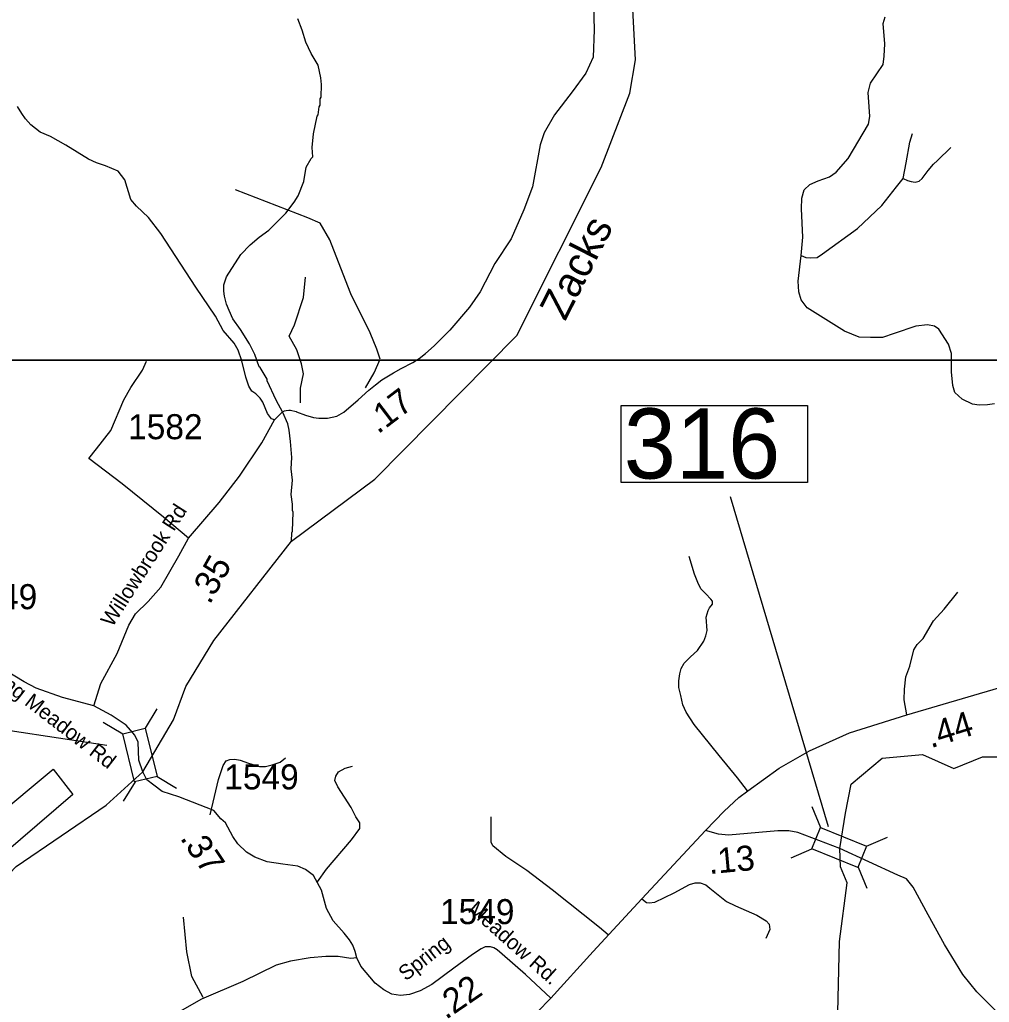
# Model space of a CAD drawing. Extents: x 1159738 to 1321356, y 736314 to 882035.
# Drawn here: x 1263584 to 1268424, y 807798 to 812705 of the extents above; entities that cross this region are included whole.
import ezdxf

# ---------------------------------------------------------------- set-up
doc = ezdxf.new("R2010")
doc.units = 0
for name, color, linetype in [('Exist Aviation Commercial or Municipal Perimeter Paved', 7, 'Continuous'), ('Exist Hydrographic Creek Single Shore', 7, 'Continuous'), ('Exist Hydrographic Creek Single Shore Label', 7, 'Continuous'), ('Exist Hydrographic Misc Water Feature', 7, 'Continuous'), ('Exist Road Non-System Type 51', 7, 'Continuous'), ('Exist Road Primary NC Attributed', 7, 'Continuous'), ('Exist Road Primary NC Mileage Hundredths English Label', 7, 'Continuous'), ('Exist Road Secondary Mileage Hundredths English Label', 7, 'Continuous'), ('Exist Road Secondary Structure Standard Bridge CELL', 7, 'Continuous'), ('Exist Road Secondary Structure Standard Bridge Number Label', 7, 'Continuous'), ('Exist Road Secondary Type 51 Attributed', 7, 'Continuous'), ('Exist Road Secondary Type 51 Label', 7, 'Continuous'), ('Exist Road Secondary Type 51 Number Label', 7, 'Continuous'), ('Map Preparation Inset Cut Line', 7, 'Continuous')]:
    doc.layers.add(name, color=color, linetype=linetype)

msp = doc.modelspace()

# ---------------------------------------------------------------- linework, layer by layer
at = {"layer": 'Exist Aviation Commercial or Municipal Perimeter Paved'}
msp.add_lwpolyline([(1261757.7, 807038.9), (1261580.4, 807153.6), (1263750.8, 808963.1), (1263849.7, 808836.6), (1261757.7, 807038.9)], dxfattribs=at)
at = {"layer": 'Exist Hydrographic Creek Single Shore'}
for points in [[(1264198.7, 808949.5), (1264351.9, 809209), (1264413.9, 809375.1), (1264552.8, 809605.4), (1264940.7, 810101.5), (1265356.8, 810410), (1266065.8, 811127.7), (1266486.9, 811966.2), (1266629.8, 812337.6), (1266658.8, 812504.4), (1266641.8, 812823.1), (1266653.3, 813006.6), (1266769, 813451.5), (1266957.4, 813551.5), (1267252.8, 813598.7), (1267499.8, 813800.6), (1267585.8, 813923.6), (1267728.8, 814311.3), (1268120.8, 814677.7), (1268970.8, 815333.6), (1269332.8, 815467.5), (1269734.8, 815841.2)], [(1267678, 808567.2), (1267707.1, 808742.2), (1267734, 808888.1), (1267889.6, 809017.7), (1268090.9, 809035.5), (1268246.9, 808966.6), (1268389.8, 809024.5), (1268519.1, 809024.5)], [(1260053.9, 805379), (1260637.9, 806046.8), (1260783.9, 806185), (1261046.8, 806370.1), (1261379.8, 806704.8), (1261803.9, 806978.7), (1262152.9, 807276.9), (1262363.9, 807397.4), (1262506.8, 807443.8), (1262754.8, 807704.8), (1263215.9, 808112.4), (1263566.8, 808476.3), (1264015.9, 808782.4), (1264198.7, 808949.5)], [(1266892.9, 806403.9), (1267418.9, 806432.7), (1267519.9, 806496.3), (1267619.9, 806802.9), (1267650.9, 807041.9), (1267676.9, 808101.6), (1267715.3, 808394.4), (1267681.5, 808475), (1267678, 808567.2)]]:
    msp.add_lwpolyline(points, dxfattribs=at)
at = {"layer": 'Exist Hydrographic Misc Water Feature'}
msp.add_lwpolyline([(1264940.7, 810101.5), (1264941.9, 810142.4), (1264946.1, 810150.3), (1264949.1, 810246.2), (1264945.3, 810254.3), (1264946.3, 810286.3), (1264939.7, 810334.5), (1264945.9, 810406.3), (1264939.6, 810462.5), (1264941.9, 810518.7), (1264935.9, 810598.7), (1264929.5, 810654.9), (1264922.5, 810687.1), (1264898.2, 810743.8), (1264864.1, 810805), (1264819, 810902.4), (1264819.3, 810910.3), (1264784.8, 810968.2), (1264779.1, 810971.6), (1264756.9, 811032.3), (1264731.4, 811086.2), (1264686.7, 811158.6), (1264648.4, 811211.8), (1264629.6, 811252.4), (1264616.6, 811284.8), (1264605.8, 811325.1), (1264602.5, 811349.2), (1264603.5, 811381.2), (1264616.7, 811420.8), (1264687.8, 811532.1), (1264733.7, 811581.1), (1264778.9, 811619.7), (1264827.9, 811654.2), (1264912.6, 811739.6), (1264954.3, 811794.3), (1264973.3, 811825.7), (1265001.4, 811896.8), (1265013.6, 811968.4), (1265039.5, 812011.9), (1265047.2, 812019.4), (1265043.8, 812066.7), (1265050.7, 812135.3), (1265069.3, 812222.7), (1265073.6, 812230.6), (1265078.9, 812270.4), (1265083.1, 812278.3), (1265084, 812310.3), (1265088.3, 812318.1), (1265090.3, 812382.1), (1265087.2, 812414.2), (1265073.1, 812478.6), (1265038.9, 812535.7), (1265012.6, 812592.5), (1264994.5, 812653.1), (1264972.1, 812709.8)], dxfattribs=at)
at = {"layer": 'Exist Road Non-System Type 51'}
for points in [[(1266799.9, 813589.7), (1266741.4, 813513.3), (1266670.1, 813424.2), (1266642.1, 813370.8), (1266601.4, 813233.3), (1266570.9, 813100.9), (1266494.6, 812935.4), (1266456.4, 812851.4), (1266449, 812779.4), (1266451.5, 812654.7), (1266446.4, 812517.2), (1266410.8, 812438.3), (1266342.1, 812344.1), (1266253, 812229.5), (1266202.2, 812140.4), (1266181.8, 812079.3), (1266143.6, 811870.5), (1266100.4, 811755.9), (1266037.3, 811610.3), (1265955.9, 811488.1), (1265882.1, 811345.5), (1265828.6, 811269.1), (1265730.9, 811155.1)], [(1267485, 811526.7), (1267493.8, 811618.8), (1267487.1, 811760.8), (1267488.8, 811813.2), (1267500.6, 811855.5), (1267527.6, 811882.5), (1267569.8, 811901.1), (1267627.3, 811919.7), (1267659.3, 811943.4), (1267720.1, 812012.6), (1267821.1, 812182.6), (1267827.8, 812221.5), (1267824.5, 812270.5), (1267819.4, 812341.5), (1267831.2, 812388.8), (1267893.7, 812481.7), (1267898.8, 812522.3), (1267902.2, 812584.8), (1267893.7, 812685.3), (1267903.8, 812719.1)], [(1264856, 810707), (1264840.6, 810712), (1264820.1, 810738.5), (1264797.1, 810795.3), (1264783.8, 810814.7), (1264762.1, 810836.4), (1264742.8, 810849.7), (1264728.3, 810875.1), (1264712.6, 810919.8), (1264693.3, 811000.8), (1264675.2, 811055.2), (1264654.6, 811089), (1264599.1, 811153), (1264560.4, 811224.3), (1264463.8, 811369.4), (1264287.8, 811637.9), (1264226.2, 811716.5), (1264167, 811774.5), (1264139.2, 811807.1), (1264107.8, 811905), (1264075.5, 811947.8), (1264011.5, 811975.6), (1263966.8, 811990.1), (1263927, 812008.3), (1263813.4, 812078.4), (1263737.4, 812121.9), (1263686.6, 812143.6), (1263640.1, 812179.1), (1263612.3, 812209.3), (1263594.2, 812237.1), (1263572.5, 812272.1)], [(1267485, 811526.7), (1267507.8, 811517.7), (1267533.4, 811515.8), (1267565.7, 811516.7), (1267592.3, 811535.7), (1267767, 811662.1), (1267887.6, 811777.1), (1267960.7, 811870.2), (1267993.8, 811912.6), (1268009, 811990.5), (1268028, 812093.1), (1268040.2, 812136.5)], [(1267993.8, 811912.6), (1268016.7, 811901.2), (1268033.6, 811896.4), (1268054.1, 811894), (1268074.7, 811898.8), (1268089.1, 811912.1), (1268119.3, 811952), (1268145.9, 811983.4), (1268165.2, 812001.5), (1268231.6, 812066.8)], [(1265310.1, 810867), (1265353.4, 810940.9), (1265383.9, 811009.6), (1265366.1, 811060.5), (1265333, 811142), (1265236.4, 811335.5), (1265175.3, 811493.4), (1265132, 811605.4), (1265083.7, 811689.4), (1265022.6, 811714.9), (1264661.4, 811854.9)], [(1268450, 810787.1), (1268414.6, 810782), (1268374, 810780.3), (1268340.3, 810785.4), (1268289.6, 810810.8), (1268252.4, 810842.9), (1268242.3, 810878.4), (1268235.5, 810946), (1268235.5, 811038.9), (1268220.3, 811084.6), (1268173.1, 811158.9), (1268150.5, 811175.1), (1268115, 811181.9), (1268057.6, 811175.1), (1267949.5, 811137.9), (1267890.4, 811117.7), (1267831.3, 811117.7), (1267773.8, 811119.3), (1267701.2, 811149.8), (1267515.4, 811266.4), (1267485, 811305.3), (1267473.2, 811345.8), (1267469.8, 811399.9), (1267485, 811526.7)], [(1264985.8, 810791), (1264985.8, 810864.9), (1265001.1, 810936.1), (1264990.9, 810987.1), (1264968, 811055.8), (1264929.8, 811124.5), (1264955.3, 811180.6), (1265001.1, 811318), (1265011.2, 811419.9)], [(1264426.3, 810115.2), (1264301.2, 810221.3), (1264095.1, 810386.8), (1263929.7, 810514.1), (1263967.9, 810562.4), (1264039.1, 810654.1), (1264102.8, 810806.8), (1264138.4, 810868), (1264196.9, 810954.5), (1264217.2, 811000.3)], [(1267217.5, 808854.2), (1267167.1, 808918.5), (1267075.3, 809030.2), (1266950.8, 809185.4), (1266911.3, 809247.6), (1266894.5, 809283.2), (1266884.6, 809329.7), (1266874.9, 809370.6), (1266874.9, 809404.2), (1266879.9, 809437.8), (1266885.8, 809465.5), (1266901.6, 809491.2), (1266932.2, 809523.8), (1266967.8, 809555.4), (1266998.4, 809601.9), (1267008.3, 809628.6), (1267015.2, 809655.3), (1267011.3, 809721.5), (1267020.1, 809754.5), (1267028, 809768.3), (1267042.9, 809787.1), (1267042.9, 809800.9), (1267034, 809810.8), (1267008.3, 809837.5), (1266983.6, 809862.2), (1266969.8, 809893.8), (1266953, 809936.4), (1266926.3, 810024.3)], [(1268012.1, 809233.8), (1267998.7, 809308), (1268000.6, 809362.7), (1268007.8, 809422.9), (1268027.9, 809477.6), (1268047.9, 809557.9), (1268064.4, 809585.2), (1268093.5, 809614.4), (1268146.4, 809703.8), (1268199.2, 809762.2), (1268266.7, 809846.1)], [(1264534.9, 808735.3), (1264548.8, 808797.9), (1264576.6, 808910.6), (1264598.9, 808980.1), (1264614.2, 809003.7), (1264632.2, 809010.7), (1264657.2, 809012.1), (1264683.7, 809007.9), (1264726.7, 808992.6), (1264781, 808975.9), (1264810.1, 808975.9), (1264844.9, 808984.3), (1264883.8, 808996.8), (1264910.2, 809019)], [(1265071.1, 808400.3), (1265115.6, 808462.9), (1265240.7, 808609), (1265281, 808666), (1265281, 808693.8), (1265261.5, 808724.4), (1265237.9, 808770.3), (1265172.6, 808874.7), (1265157.3, 808905.3), (1265161.5, 808927.5), (1265175.4, 808948.4), (1265208.7, 808967.9), (1265244.9, 808977.6)], [(1266522.1, 808136.1), (1266478.6, 808171.6), (1266241.5, 808359.2), (1266116, 808457.1), (1266010.3, 808527.2), (1265946.1, 808579.6), (1265938.2, 808598.4), (1265938.2, 808635), (1265937.2, 808723.9)], [(1266688.8, 808315.7), (1266712.9, 808297.2), (1266726.7, 808294.3), (1266754.1, 808298.2), (1266851.3, 808345.3), (1266927.9, 808386.6), (1266956.4, 808394.5), (1266980, 808394.5), (1267009.4, 808384.6), (1267029.1, 808367.9), (1267112.5, 808301.1), (1267156.7, 808280.5), (1267263.7, 808233.3), (1267310.8, 808205.8), (1267324.6, 808189.1), (1267328.5, 808161.6), (1267307.9, 808116.4)], [(1264499.4, 807821.9), (1264443.5, 807927.1), (1264418.3, 808050.5), (1264400.7, 808224.2)]]:
    msp.add_lwpolyline(points, dxfattribs=at)
at = {"layer": 'Exist Road Primary NC Attributed'}
for points in [[(1267007.9, 808655.9), (1267101, 808752.6), (1267174.1, 808820.3), (1267218.6, 808853.8), (1267374.6, 808968.3), (1267526.1, 809054.8), (1267726.6, 809143.8), (1268012.1, 809233.8), (1268902.4, 809494.9), (1269103.4, 809552.2)], [(1266234.5, 807819.2), (1266447.1, 808052), (1266525.7, 808137.8), (1266688.8, 808315.7), (1267007.9, 808655.9)], [(1265695.3, 807106), (1265781.1, 807239.2), (1265957.3, 807499.9), (1266019.8, 807580.8), (1266167.7, 807749.7), (1266234.5, 807819.2)]]:
    msp.add_lwpolyline(points, dxfattribs=at)
at = {"layer": 'Exist Road Secondary Structure Standard Bridge CELL'}
for p, q in [((1264268.8, 809264), (1264210.3, 809167)), ((1264001, 809197.6), (1264097.9, 809139.2)), ((1264269.4, 808926.3), (1264366.3, 808867.9)), ((1264159.5, 808899.1), (1264101.1, 808802.2)), ((1267537.8, 808775.8), (1267582, 808671.6)), ((1267811.6, 808578.2), (1267915.8, 808622.4)), ((1267434.5, 808520), (1267538.6, 808564.2)), ((1267769.2, 808473.3), (1267813.5, 808369.1))]:
    msp.add_line(p, q, dxfattribs=at)
for points in [[(1264210.3, 809167), (1264269.9, 808926.4), (1264157.5, 808898.6), (1264097.9, 809139.2)], [(1267582, 808671.6), (1267811.9, 808578.7), (1267768.5, 808471.3), (1267538.6, 808564.2)]]:
    msp.add_lwpolyline(points, close=True, dxfattribs=at)
at = {"layer": 'Exist Road Secondary Structure Standard Bridge Number Label'}
msp.add_line((1267621.1, 808674.1), (1267133, 810321.6), dxfattribs=at)
msp.add_lwpolyline([(1266587.1, 810778.1), (1267516.1, 810778.1), (1267516.1, 810394), (1266587.1, 810394)], close=True, dxfattribs=at)
msp.add_lwpolyline([(1264019, 809080.1), (1262810.4, 809264.5), (1261540.3, 810186.4)], dxfattribs=at)
at = {"layer": 'Exist Road Secondary Type 51 Attributed'}
for points in [[(1264966.2, 810747), (1265010.7, 810729.8), (1265050.2, 810718.6), (1265077.5, 810715.2), (1265120.4, 810714.7), (1265167.7, 810725.5), (1265202.6, 810744.9), (1265273.8, 810806.4), (1265327.4, 810855.7), (1265359.5, 810882.4), (1265391.7, 810906.8), (1265449.2, 810942.4), (1265488.6, 810963.2), (1265547.1, 810994), (1265577.8, 811012.5), (1265609.9, 811038), (1265652.8, 811076.1), (1265730.9, 811155.1)], [(1263953.7, 809278.1), (1263988.7, 809389.6), (1264070.1, 809539.8), (1264128.6, 809682.4), (1264161.7, 809738.4), (1264225.3, 809799.5), (1264288.9, 809870.8), (1264377.9, 810028.6), (1264426.3, 810115.2), (1264578.9, 810293.4), (1264680.7, 810425.8), (1264792.7, 810591.3), (1264856, 810707), (1264894.1, 810745.5), (1264905.1, 810751.3), (1264913.3, 810753.8), (1264926.5, 810755.2), (1264935.6, 810754.7), (1264963.8, 810747.9), (1264966.2, 810747)], [(1263953.7, 809278.1), (1263798, 809320.5), (1263666.5, 809366.3), (1263605.7, 809398.6), (1263473.2, 809478.5), (1263429.5, 809510.4), (1263377.4, 809559.6), (1263261.3, 809681.3), (1263225.4, 809749.5), (1263184.9, 809906.2)], [(1264198.7, 808949.5), (1264178.4, 809007.9), (1264174.6, 809098.1), (1264159.3, 809132.5), (1264114.9, 809182), (1264041.2, 809231.6), (1263953.7, 809278.1)], [(1265266.3, 808020.3), (1265258.5, 808051.4), (1265246.5, 808083.6), (1265229.9, 808110.3), (1265203.2, 808143.5), (1265149.1, 808205), (1265115, 808266.7), (1265090.4, 808358.2), (1265050.7, 808431.5), (1265011.1, 808461.9), (1264971.5, 808478.5), (1264896.9, 808487.7), (1264819.5, 808499.7), (1264758.1, 808522.6), (1264716.6, 808547.5), (1264672.4, 808588.9), (1264647.5, 808625.8), (1264611.6, 808694.9), (1264588.6, 808714.3), (1264553, 808756.3), (1264379, 808825), (1264294.5, 808850.7), (1264253.1, 808882), (1264219, 808908.8), (1264198.7, 808949.5)], [(1267678, 808567.2), (1267468, 808645.7), (1267422.9, 808653.9), (1267368.6, 808654.9), (1267122.7, 808633.4), (1267072.5, 808638.5), (1267007.9, 808655.9)], [(1268736.8, 807480.1), (1268362.8, 807851.4), (1268292.1, 807937), (1268200.9, 808086.7), (1268118.9, 808234.4), (1268044.1, 808373.5), (1268010.3, 808414.5), (1267968.3, 808432.9), (1267678, 808567.2)], [(1266234.5, 807819.2), (1266108.3, 807937.2), (1265992.6, 808038.6), (1265967.3, 808060.3), (1265950.4, 808071.1), (1265933.6, 808075.9), (1265908.2, 808074.7), (1265887.8, 808065.1), (1265844.4, 808037.3), (1265750.3, 807968.6), (1265640.6, 807886.6), (1265582.8, 807855.2), (1265529.7, 807837.1), (1265485.1, 807832.3), (1265442.2, 807839.5), (1265402.4, 807861.2), (1265359.1, 807893.8), (1265286.8, 807979.3), (1265266.3, 808020.3)], [(1265266.3, 808020.3), (1265236.2, 808016.6), (1265173.5, 808026.3), (1265112, 808026.3), (1265033.8, 808020.3), (1264936.1, 808003.4), (1264864.3, 807983.1), (1264698, 807902.5), (1264490.7, 807814.5), (1264287, 807697.4), (1264029.4, 807530.2), (1263900.5, 807454.2), (1263729.3, 807361.3), (1263611.7, 807308.5), (1263529.7, 807285.5)]]:
    msp.add_lwpolyline(points, dxfattribs=at)
at = {"layer": 'Map Preparation Inset Cut Line'}
for points in [[(1261974.5, 811005.5), (1261974.5, 820370.5), (1275065, 820370.5), (1275065, 829295.5), (1309748.5, 829295.5), (1309748.5, 816385.3), (1289258, 816385.3), (1289258, 811005.5)], [(1213574.8, 811005.5), (1289258, 811005.5), (1289258, 782300.2), (1274049.2, 782296.9), (1274049.2, 766757), (1213574.8, 766757)]]:
    msp.add_lwpolyline(points, close=True, dxfattribs=at)

# ---------------------------------------------------------------- texts
at = {"layer": 'Exist Hydrographic Creek Single Shore Label'}
msp.add_text('Zacks', height=150, rotation=63.0275, dxfattribs=at).set_placement((1266307, 811196.2))
at = {"layer": 'Exist Road Primary NC Mileage Hundredths English Label'}
msp.add_text('.44', height=125, rotation=17.499, dxfattribs=at).set_placement((1268132.5, 809066.4))
at = {"layer": 'Exist Road Secondary Mileage Hundredths English Label'}
for s, rotation, p in [('.17', 37.159, (1265372.6, 810633)), ('.35', 60.82, (1264532.2, 809780.5)), ('.37', 303.6718, (1264381.6, 808618.2)), ('.13', 5.251, (1267026.4, 808438.5)), ('.22', 34.3554, (1265711.3, 807709.3))]:
    msp.add_text(s, height=125, rotation=rotation, dxfattribs=at).set_placement(p)
at = {"layer": 'Exist Road Secondary Structure Standard Bridge Number Label'}
msp.add_text('316', height=350, dxfattribs=at).set_placement((1266599.7, 810413.8))
at = {"layer": 'Exist Road Secondary Type 51 Label'}
for s, rotation, p in [('Willowbrook Rd', 57.3696, (1264046.4, 809667.9)), ('Spring Meadow Rd', 322.2701, (1263351.9, 809481.5)), ('Meadow Rd.', 318.3312, (1265817.1, 808254.7)), ('Spring', 37.9886, (1265511.2, 807901.7))]:
    msp.add_text(s, height=75, rotation=rotation, dxfattribs=at).set_placement(p)
at = {"layer": 'Exist Road Secondary Type 51 Number Label'}
for s, p in [('1582', (1264124.9, 810610.1)), ('1549', (1263299.5, 809761.4)), ('1549', (1264605, 808861.5)), ('1549', (1265681.9, 808188.7))]:
    msp.add_text(s, height=125, dxfattribs=at).set_placement(p)

doc.saveas('drawing.dxf')
